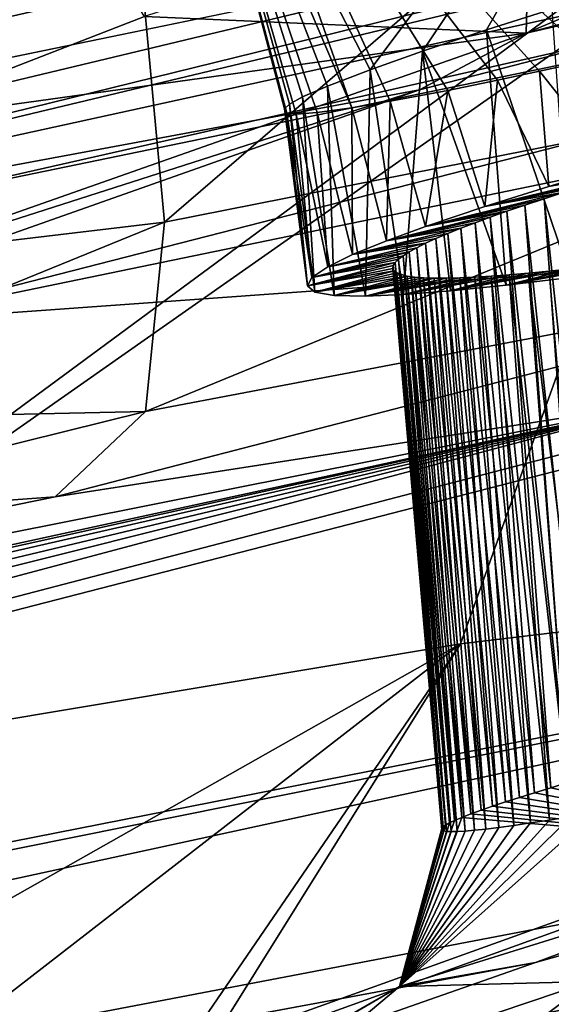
# Model space of a CAD drawing. Header units: metres. Extents: x -147 to 294, y -23 to 81.
# Tile 636 of 656: x 265.158 to 265.848, y 9.394 to 10.673. Entities that reach past the tile are written whole.
import ezdxf

# ---------------------------------------------------------------- set-up
doc = ezdxf.new("R2010")
doc.units = ezdxf.units.M
doc.layers.add('solid_AVA_153', color=7, linetype='CONTINUOUS')

msp = doc.modelspace()

# ---------------------------------------------------------------- linework, layer by layer
at = {"layer": 'solid_AVA_153'}
for points in [[(266.891571, 23.903015, 265.089081), (264.811951, 10.554572, 263.353302), (263.438324, 23.300636, 266.270386)], [(266.891571, 23.903015, 265.089081), (272.774292, 12.198071, 259.966278), (264.811951, 10.554572, 263.353302)], [(263.443573, 16.189936, 263.776947), (264.058167, 10.478482, 262.470093), (272.008606, 12.084081, 259.237183)], [(266.077362, 10.847464, 266.014435), (266.333405, 13.36541, 267.465149), (264.781891, 10.646188, 266.394135)], [(265.009796, 13.137744, 267.835327), (264.781891, 10.646188, 266.394135), (266.333405, 13.36541, 267.465149)], [(260.223816, 10.472368, 258.115051), (263.548615, 11.029402, 260.867188), (273.078705, 13.137282, 256.572449)], [(260.648621, 10.580371, 256.564789), (260.223816, 10.472368, 258.115051), (273.078705, 13.137282, 256.572449)], [(267.43103, 11.890534, 256.594604), (260.648621, 10.580371, 256.564789), (273.078705, 13.137282, 256.572449)], [(270.319763, 12.905549, 230.696655), (269.887146, 12.590101, 231.989761), (254.673843, 9.220358, 231.117554)], [(263.137024, 11.340521, 229.015579), (270.319763, 12.905549, 230.696655), (254.673843, 9.220358, 231.117554)], [(272.054901, 12.807062, 234.48172), (259.885803, 9.727814, 235.344543), (259.39325, 9.799172, 233.953094)], [(271.495972, 12.67368, 234.350357), (272.054901, 12.807062, 234.48172), (259.39325, 9.799172, 233.953094)], [(272.054901, 12.807062, 234.48172), (271.379089, 12.084949, 238.278488), (259.885803, 9.727814, 235.344543)], [(270.842041, 12.550619, 233.981995), (271.495972, 12.67368, 234.350357), (259.39325, 9.799172, 233.953094)], [(269.887146, 12.590101, 231.989761), (269.992249, 12.505977, 232.738586), (254.673843, 9.220358, 231.117554)], [(258.213745, 9.661599, 233.106277), (270.842041, 12.550619, 233.981995), (259.39325, 9.799172, 233.953094)], [(258.213745, 9.661599, 233.106277), (270.31604, 12.491799, 233.420029), (270.842041, 12.550619, 233.981995)], [(258.213745, 9.661599, 233.106277), (254.673843, 9.220358, 231.117554), (269.992249, 12.505977, 232.738586)], [(258.213745, 9.661599, 233.106277), (269.992249, 12.505977, 232.738586), (270.31604, 12.491799, 233.420029)], [(264.811951, 10.554572, 263.353302), (272.774292, 12.198071, 259.966278), (264.987305, 10.434023, 263.938141)], [(272.774292, 12.198071, 259.966278), (273.114014, 12.111501, 260.480988), (264.987305, 10.434023, 263.938141)], [(273.114014, 12.111501, 260.480988), (265.121399, 9.238081, 263.651306), (264.987305, 10.434023, 263.938141)], [(273.114014, 12.111501, 260.480988), (265.182495, 9.246181, 263.633301), (265.121399, 9.238081, 263.651306)], [(273.114014, 12.111501, 260.480988), (273.280212, 10.92132, 260.173126), (265.182495, 9.246181, 263.633301)], [(256.948578, 8.862661, 237.576401), (271.379089, 12.084949, 238.278488), (263.61087, 10.224556, 237.957413)], [(258.348907, 9.141843, 237.574631), (271.379089, 12.084949, 238.278488), (256.948578, 8.862661, 237.576401)], [(259.469879, 9.469928, 236.747681), (271.379089, 12.084949, 238.278488), (258.348907, 9.141843, 237.574631)], [(259.789246, 9.614933, 236.097122), (271.379089, 12.084949, 238.278488), (259.469879, 9.469928, 236.747681)], [(259.885803, 9.727814, 235.344543), (271.379089, 12.084949, 238.278488), (259.789246, 9.614933, 236.097122)], [(263.61087, 10.224556, 237.957413), (271.379089, 12.084949, 238.278488), (263.999146, 10.269835, 238.302933)], [(271.379089, 12.084949, 238.278488), (271.385712, 12.036744, 238.63652), (263.999146, 10.269835, 238.302933)], [(272.008606, 12.084081, 259.237183), (264.058167, 10.478482, 262.470093), (264.961975, 10.278792, 263.710571)], [(272.008606, 12.084081, 259.237183), (264.961975, 10.278792, 263.710571), (273.041321, 11.946245, 260.274567)], [(267.065857, 10.941399, 238.686829), (263.999146, 10.269835, 238.302933), (271.385712, 12.036744, 238.63652)], [(273.041321, 11.946245, 260.274567), (264.961975, 10.278792, 263.710571), (273.130341, 10.865214, 260.033508)], [(266.056122, 11.932401, 250.483871), (264.273743, 11.6038, 249.770004), (259.897369, 10.512875, 254.394638)], [(265.041962, 11.666785, 251.271255), (266.056122, 11.932401, 250.483871), (259.897369, 10.512875, 254.394638)], [(266.582977, 11.721759, 256.446381), (260.648621, 10.580371, 256.564789), (267.43103, 11.890534, 256.594604)], [(277.532928, 11.845081, 256.610107), (271.466064, 10.246323, 260.63913), (265.7836, 9.161141, 258.018677)], [(269.387939, 10.034579, 254.854996), (277.532928, 11.845081, 256.610107), (265.7836, 9.161141, 258.018677)], [(266.582977, 11.721759, 256.446381), (259.897369, 10.512875, 254.394638), (260.233582, 10.55636, 254.886246)], [(266.582977, 11.721759, 256.446381), (265.500183, 11.526205, 255.851379), (259.897369, 10.512875, 254.394638)], [(266.582977, 11.721759, 256.446381), (260.233582, 10.55636, 254.886246), (260.648621, 10.580371, 256.564789)], [(265.500183, 11.526205, 255.851379), (264.5755, 11.394162, 254.602127), (259.897369, 10.512875, 254.394638)], [(264.957397, 10.536185, 240.04248), (265.319977, 10.676703, 239.539551), (264.924194, 11.292061, 240.162277)], [(266.133911, 11.303661, 255.310532), (265.613159, 10.607697, 254.007401), (265.359283, 11.098002, 254.057175)], [(266.133911, 11.303661, 255.310532), (265.681244, 10.631709, 254.194626), (265.613159, 10.607697, 254.007401)], [(266.133911, 11.303661, 255.310532), (265.764343, 10.65926, 254.374512), (265.681244, 10.631709, 254.194626)], [(266.133911, 11.303661, 255.310532), (265.849091, 10.686136, 254.525726), (265.764343, 10.65926, 254.374512)], [(265.345886, 10.409622, 242.458359), (265.281769, 11.102773, 242.613846), (266.364594, 11.287137, 243.213409)], [(266.453369, 10.628654, 243.072113), (265.345886, 10.409622, 242.458359), (266.364594, 11.287137, 243.213409)], [(265.815887, 10.655149, 239.045166), (267.036804, 11.170399, 239.023911), (265.820465, 10.840036, 239.181778)], [(267.116608, 10.996709, 238.89566), (267.036804, 11.170399, 239.023911), (265.815887, 10.655149, 239.045166)], [(264.967133, 10.364613, 241.915726), (264.888458, 11.073954, 242.046173), (265.281769, 11.102773, 242.613846)], [(264.967133, 10.364613, 241.915726), (265.281769, 11.102773, 242.613846), (265.345886, 10.409622, 242.458359)], [(265.359283, 11.098002, 254.057175), (265.589142, 10.558136, 252.649597), (265.405151, 11.079423, 252.617477)], [(265.359283, 11.098002, 254.057175), (265.544128, 10.552115, 252.838501), (265.589142, 10.558136, 252.649597)], [(265.359283, 11.098002, 254.057175), (265.516876, 10.550004, 253.01619), (265.544128, 10.552115, 252.838501)], [(265.359283, 11.098002, 254.057175), (265.504944, 10.551416, 253.157303), (265.516876, 10.550004, 253.01619)], [(265.359283, 11.098002, 254.057175), (265.502075, 10.556864, 253.346191), (265.504944, 10.551416, 253.157303)], [(265.359283, 11.098002, 254.057175), (265.525482, 10.572235, 253.624496), (265.508514, 10.562729, 253.471802)], [(265.359283, 11.098002, 254.057175), (265.508514, 10.562729, 253.471802), (265.502075, 10.556864, 253.346191)], [(265.359283, 11.098002, 254.057175), (265.5578, 10.586447, 253.801285), (265.525482, 10.572235, 253.624496)], [(265.359283, 11.098002, 254.057175), (265.613159, 10.607697, 254.007401), (265.5578, 10.586447, 253.801285)], [(265.405151, 11.079423, 252.617477), (266.04776, 10.654319, 251.803284), (266.115051, 10.670225, 251.730667)], [(265.405151, 11.079423, 252.617477), (265.967529, 10.635774, 251.899872), (266.04776, 10.654319, 251.803284)], [(265.405151, 11.079423, 252.617477), (265.833191, 10.605681, 252.093262), (265.903381, 10.621121, 251.986481)], [(265.405151, 11.079423, 252.617477), (265.778595, 10.594051, 252.187271), (265.833191, 10.605681, 252.093262)], [(265.405151, 11.079423, 252.617477), (265.714203, 10.580807, 252.314392), (265.778595, 10.594051, 252.187271)], [(265.405151, 11.079423, 252.617477), (265.639099, 10.566613, 252.495422), (265.714203, 10.580807, 252.314392)], [(265.405151, 11.079423, 252.617477), (265.589142, 10.558136, 252.649597), (265.639099, 10.566613, 252.495422)], [(265.405151, 11.079423, 252.617477), (266.115051, 10.670225, 251.730667), (266.196014, 10.690019, 251.65181)], [(265.405151, 11.079423, 252.617477), (265.903381, 10.621121, 251.986481), (265.967529, 10.635774, 251.899872)], [(267.116608, 10.996709, 238.89566), (265.815887, 10.655149, 239.045166), (267.065857, 10.941399, 238.686829)], [(267.065857, 10.941399, 238.686829), (265.677155, 10.581594, 238.921753), (263.999146, 10.269835, 238.302933)], [(265.815887, 10.655149, 239.045166), (265.677155, 10.581594, 238.921753), (267.065857, 10.941399, 238.686829)], [(273.327759, 10.791931, 260.214539), (265.182495, 9.246181, 263.633301), (273.280212, 10.92132, 260.173126)], [(264.961975, 10.278792, 263.710571), (265.076111, 9.194971, 263.453003), (273.130341, 10.865214, 260.033508)], [(273.130341, 10.865214, 260.033508), (265.076111, 9.194971, 263.453003), (273.111877, 10.696163, 259.932343)], [(266.077362, 10.847464, 266.014435), (264.781891, 10.646188, 266.394135), (264.452698, 9.648694, 265.36026)], [(266.058289, 10.775049, 265.952118), (266.077362, 10.847464, 266.014435), (264.452698, 9.648694, 265.36026)], [(265.815887, 10.655149, 239.045166), (265.820465, 10.840036, 239.181778), (265.319977, 10.676703, 239.539551)], [(273.327759, 10.791931, 260.214539), (265.209656, 9.111474, 263.685608), (265.182495, 9.246181, 263.633301)], [(273.327759, 10.791931, 260.214539), (273.39975, 10.778814, 260.342957), (265.209656, 9.111474, 263.685608)], [(265.730408, 9.861885, 265.001373), (266.058289, 10.775049, 265.952118), (264.452698, 9.648694, 265.36026)], [(265.209656, 9.111474, 263.685608), (273.39975, 10.778814, 260.342957), (265.251373, 9.094681, 263.823364)], [(273.39975, 10.778814, 260.342957), (265.730408, 9.861885, 265.001373), (265.251373, 9.094681, 263.823364)], [(273.39975, 10.778814, 260.342957), (266.058289, 10.775049, 265.952118), (265.730408, 9.861885, 265.001373)], [(273.111877, 10.696163, 259.932343), (265.075439, 9.028025, 263.346405), (271.466064, 10.246323, 260.63913)], [(265.076111, 9.194971, 263.453003), (265.075439, 9.028025, 263.346405), (273.111877, 10.696163, 259.932343)], [(265.764343, 10.65926, 254.374512), (265.849091, 10.686136, 254.525726), (265.873322, 10.337917, 254.406143)], [(265.815887, 10.655149, 239.045166), (265.319977, 10.676703, 239.539551), (264.957397, 10.536185, 240.04248)], [(265.815887, 10.655149, 239.045166), (264.885193, 10.327708, 239.97644), (265.677155, 10.581594, 238.921753)], [(265.815887, 10.655149, 239.045166), (264.957397, 10.536185, 240.04248), (264.885193, 10.327708, 239.97644)], [(265.681244, 10.631709, 254.194626), (265.764343, 10.65926, 254.374512), (265.789856, 10.327861, 254.259521)], [(265.764343, 10.65926, 254.374512), (265.873322, 10.337917, 254.406143), (265.789856, 10.327861, 254.259521)], [(265.321289, 10.163583, 242.509888), (265.345886, 10.409622, 242.458359), (266.453369, 10.628654, 243.072113)], [(266.488403, 10.385571, 243.130295), (265.321289, 10.163583, 242.509888), (266.453369, 10.628654, 243.072113)], [(265.613159, 10.607697, 254.007401), (265.681244, 10.631709, 254.194626), (265.656342, 10.315685, 253.948898)], [(265.681244, 10.631709, 254.194626), (265.717651, 10.320473, 254.107162), (265.656342, 10.315685, 253.948898)], [(265.681244, 10.631709, 254.194626), (265.789856, 10.327861, 254.259521), (265.717651, 10.320473, 254.107162)], [(265.903381, 10.621121, 251.986481), (265.833191, 10.605681, 252.093262), (265.931793, 10.481942, 251.940125)], [(265.5578, 10.586447, 253.801285), (265.613159, 10.607697, 254.007401), (265.607239, 10.313628, 253.787872)], [(265.613159, 10.607697, 254.007401), (265.656342, 10.315685, 253.948898), (265.607239, 10.313628, 253.787872)], [(265.833191, 10.605681, 252.093262), (265.778595, 10.594051, 252.187271), (265.845123, 10.456004, 252.071899)], [(265.833191, 10.605681, 252.093262), (265.845123, 10.456004, 252.071899), (265.931793, 10.481942, 251.940125)], [(265.778595, 10.594051, 252.187271), (265.714203, 10.580807, 252.314392), (265.762115, 10.429941, 252.222031)], [(265.778595, 10.594051, 252.187271), (265.762115, 10.429941, 252.222031), (265.845123, 10.456004, 252.071899)], [(265.677155, 10.581594, 238.921753), (264.773621, 10.26267, 239.840179), (263.999146, 10.269835, 238.302933)], [(264.885193, 10.327708, 239.97644), (264.773621, 10.26267, 239.840179), (265.677155, 10.581594, 238.921753)], [(265.525482, 10.572235, 253.624496), (265.5578, 10.586447, 253.801285), (265.566376, 10.314576, 253.603043)], [(265.5578, 10.586447, 253.801285), (265.607239, 10.313628, 253.787872), (265.566376, 10.314576, 253.603043)], [(265.714203, 10.580807, 252.314392), (265.639099, 10.566613, 252.495422), (265.684875, 10.404037, 252.393631)], [(265.714203, 10.580807, 252.314392), (265.684875, 10.404037, 252.393631), (265.762115, 10.429941, 252.222031)], [(265.502075, 10.556864, 253.346191), (265.508514, 10.562729, 253.471802), (265.53183, 10.326814, 253.228622)], [(265.508514, 10.562729, 253.471802), (265.525482, 10.572235, 253.624496), (265.541229, 10.318956, 253.416672)], [(265.508514, 10.562729, 253.471802), (265.541229, 10.318956, 253.416672), (265.53183, 10.326814, 253.228622)], [(265.525482, 10.572235, 253.624496), (265.566376, 10.314576, 253.603043), (265.541229, 10.318956, 253.416672)], [(265.639099, 10.566613, 252.495422), (265.589142, 10.558136, 252.649597), (265.634308, 10.385428, 252.537567)], [(265.639099, 10.566613, 252.495422), (265.634308, 10.385428, 252.537567), (265.684875, 10.404037, 252.393631)], [(265.504944, 10.551416, 253.157303), (265.502075, 10.556864, 253.346191), (265.53183, 10.326814, 253.228622)], [(265.516876, 10.550004, 253.01619), (265.504944, 10.551416, 253.157303), (265.537415, 10.337706, 253.044388)], [(265.504944, 10.551416, 253.157303), (265.53183, 10.326814, 253.228622), (265.537415, 10.337706, 253.044388)], [(265.544128, 10.552115, 252.838501), (265.516876, 10.550004, 253.01619), (265.558075, 10.351672, 252.864029)], [(265.516876, 10.550004, 253.01619), (265.537415, 10.337706, 253.044388), (265.558075, 10.351672, 252.864029)], [(265.589142, 10.558136, 252.649597), (265.544128, 10.552115, 252.838501), (265.590302, 10.367567, 252.695114)], [(265.544128, 10.552115, 252.838501), (265.558075, 10.351672, 252.864029), (265.590302, 10.367567, 252.695114)], [(265.589142, 10.558136, 252.649597), (265.590302, 10.367567, 252.695114), (265.634308, 10.385428, 252.537567)], [(267.481598, 10.505589, 243.295792), (267.599213, 10.088186, 248.089081), (260.218842, 8.63445, 246.940643)], [(266.485229, 10.271209, 243.334305), (267.481598, 10.505589, 243.295792), (260.218842, 8.63445, 246.940643)], [(265.931793, 10.481942, 251.940125), (265.845123, 10.456004, 252.071899), (266.043427, 10.502969, 251.980713)], [(265.845123, 10.456004, 252.071899), (266.011261, 10.493569, 252.025253), (266.043427, 10.502969, 251.980713)], [(265.845123, 10.456004, 252.071899), (265.979797, 10.484247, 252.071304), (266.011261, 10.493569, 252.025253)], [(265.762115, 10.429941, 252.222031), (265.919983, 10.466074, 252.167603), (265.94928, 10.475062, 252.118774)], [(265.845123, 10.456004, 252.071899), (265.762115, 10.429941, 252.222031), (265.94928, 10.475062, 252.118774)], [(265.845123, 10.456004, 252.071899), (265.94928, 10.475062, 252.118774), (265.979797, 10.484247, 252.071304)], [(265.762115, 10.429941, 252.222031), (265.89209, 10.457319, 252.217758), (265.919983, 10.466074, 252.167603)], [(265.762115, 10.429941, 252.222031), (265.684875, 10.404037, 252.393631), (265.865051, 10.448677, 252.26947)], [(265.684875, 10.404037, 252.393631), (265.838959, 10.440175, 252.322647), (265.865051, 10.448677, 252.26947)], [(265.762115, 10.429941, 252.222031), (265.865051, 10.448677, 252.26947), (265.89209, 10.457319, 252.217758)], [(265.865051, 10.448677, 252.26947), (265.838959, 10.440175, 252.322647), (265.918182, 9.696019, 252.112366)], [(265.684875, 10.404037, 252.393631), (265.814148, 10.431879, 252.377075), (265.838959, 10.440175, 252.322647)], [(265.838959, 10.440175, 252.322647), (265.814148, 10.431879, 252.377075), (265.893555, 9.688826, 252.164658)], [(265.838959, 10.440175, 252.322647), (265.893555, 9.688826, 252.164658), (265.918182, 9.696019, 252.112366)], [(265.684875, 10.404037, 252.393631), (265.634308, 10.385428, 252.537567), (265.790802, 10.423857, 252.432571)], [(265.634308, 10.385428, 252.537567), (265.769226, 10.416176, 252.488922), (265.790802, 10.423857, 252.432571)], [(265.684875, 10.404037, 252.393631), (265.790802, 10.423857, 252.432571), (265.814148, 10.431879, 252.377075)], [(265.790802, 10.423857, 252.432571), (265.769226, 10.416176, 252.488922), (265.847778, 9.675159, 252.273544)], [(265.814148, 10.431879, 252.377075), (265.790802, 10.423857, 252.432571), (265.870056, 9.681867, 252.218369)], [(265.790802, 10.423857, 252.432571), (265.847778, 9.675159, 252.273544), (265.870056, 9.681867, 252.218369)], [(265.814148, 10.431879, 252.377075), (265.870056, 9.681867, 252.218369), (265.893555, 9.688826, 252.164658)], [(264.709595, 10.150144, 241.307388), (264.967133, 10.364613, 241.915726), (265.345886, 10.409622, 242.458359)], [(265.321289, 10.163583, 242.509888), (264.709595, 10.150144, 241.307388), (265.345886, 10.409622, 242.458359)], [(265.634308, 10.385428, 252.537567), (265.749359, 10.408817, 252.54628), (265.769226, 10.416176, 252.488922)], [(265.634308, 10.385428, 252.537567), (265.730865, 10.401693, 252.604935), (265.749359, 10.408817, 252.54628)], [(265.749359, 10.408817, 252.54628), (265.730865, 10.401693, 252.604935), (265.807098, 9.662551, 252.388733)], [(265.769226, 10.416176, 252.488922), (265.749359, 10.408817, 252.54628), (265.826782, 9.668717, 252.330292)], [(265.749359, 10.408817, 252.54628), (265.807098, 9.662551, 252.388733), (265.826782, 9.668717, 252.330292)], [(265.769226, 10.416176, 252.488922), (265.826782, 9.668717, 252.330292), (265.847778, 9.675159, 252.273544)], [(265.634308, 10.385428, 252.537567), (265.590302, 10.367567, 252.695114), (265.730865, 10.401693, 252.604935)], [(265.590302, 10.367567, 252.695114), (265.713898, 10.394849, 252.664597), (265.730865, 10.401693, 252.604935)], [(265.730865, 10.401693, 252.604935), (265.713898, 10.394849, 252.664597), (265.788818, 9.656681, 252.448837)], [(265.730865, 10.401693, 252.604935), (265.788818, 9.656681, 252.448837), (265.807098, 9.662551, 252.388733)], [(266.488403, 10.385571, 243.130295), (266.011597, 10.178422, 243.185974), (265.204254, 10.052791, 242.635239)], [(266.488403, 10.385571, 243.130295), (265.204254, 10.052791, 242.635239), (265.321289, 10.163583, 242.509888)], [(265.590302, 10.367567, 252.695114), (265.698578, 10.388332, 252.724976), (265.713898, 10.394849, 252.664597)], [(265.590302, 10.367567, 252.695114), (265.68512, 10.382195, 252.785751), (265.698578, 10.388332, 252.724976)], [(265.698578, 10.388332, 252.724976), (265.68512, 10.382195, 252.785751), (265.757141, 9.645968, 252.573288)], [(265.713898, 10.394849, 252.664597), (265.698578, 10.388332, 252.724976), (265.772156, 9.651153, 252.510315)], [(265.698578, 10.388332, 252.724976), (265.757141, 9.645968, 252.573288), (265.772156, 9.651153, 252.510315)], [(265.713898, 10.394849, 252.664597), (265.772156, 9.651153, 252.510315), (265.788818, 9.656681, 252.448837)], [(265.558075, 10.351672, 252.864029), (265.537415, 10.337706, 253.044388), (265.66391, 10.371128, 252.908188)], [(265.537415, 10.337706, 253.044388), (265.655975, 10.366127, 252.970306), (265.66391, 10.371128, 252.908188)], [(265.590302, 10.367567, 252.695114), (265.558075, 10.351672, 252.864029), (265.68512, 10.382195, 252.785751)], [(265.558075, 10.351672, 252.864029), (265.673615, 10.376479, 252.84668), (265.68512, 10.382195, 252.785751)], [(265.558075, 10.351672, 252.864029), (265.66391, 10.371128, 252.908188), (265.673615, 10.376479, 252.84668)], [(265.66391, 10.371128, 252.908188), (265.655975, 10.366127, 252.970306), (265.722626, 9.632595, 252.772537)], [(265.673615, 10.376479, 252.84668), (265.66391, 10.371128, 252.908188), (265.732269, 9.636672, 252.7043)], [(265.66391, 10.371128, 252.908188), (265.722626, 9.632595, 252.772537), (265.732269, 9.636672, 252.7043)], [(265.68512, 10.382195, 252.785751), (265.673615, 10.376479, 252.84668), (265.743805, 9.641137, 252.637909)], [(265.673615, 10.376479, 252.84668), (265.732269, 9.636672, 252.7043), (265.743805, 9.641137, 252.637909)], [(265.68512, 10.382195, 252.785751), (265.743805, 9.641137, 252.637909), (265.757141, 9.645968, 252.573288)], [(265.537415, 10.337706, 253.044388), (265.649811, 10.361494, 253.032791), (265.655975, 10.366127, 252.970306)], [(265.537415, 10.337706, 253.044388), (265.645477, 10.35725, 253.095398), (265.649811, 10.361494, 253.032791)], [(265.649811, 10.361494, 253.032791), (265.645477, 10.35725, 253.095398), (265.711029, 9.626688, 252.891983)], [(265.655975, 10.366127, 252.970306), (265.649811, 10.361494, 253.032791), (265.716064, 9.629484, 252.831543)], [(265.649811, 10.361494, 253.032791), (265.711029, 9.626688, 252.891983), (265.716064, 9.629484, 252.831543)], [(265.655975, 10.366127, 252.970306), (265.716064, 9.629484, 252.831543), (265.722626, 9.632595, 252.772537)], [(265.789856, 10.327861, 254.259521), (265.873322, 10.337917, 254.406143), (265.960449, 10.359074, 254.336868)], [(265.789856, 10.327861, 254.259521), (265.960449, 10.359074, 254.336868), (265.933014, 10.355672, 254.290726)], [(265.537415, 10.337706, 253.044388), (265.53183, 10.326814, 253.228622), (265.645477, 10.35725, 253.095398)], [(265.53183, 10.326814, 253.228622), (265.642914, 10.353203, 253.161591), (265.645477, 10.35725, 253.095398)], [(265.53183, 10.326814, 253.228622), (265.642487, 10.34962, 253.227692), (265.642914, 10.353203, 253.161591)], [(265.53183, 10.326814, 253.228622), (265.644135, 10.346472, 253.294083), (265.642487, 10.34962, 253.227692)], [(265.53183, 10.326814, 253.228622), (265.541229, 10.318956, 253.416672), (265.644135, 10.346472, 253.294083)], [(265.541229, 10.318956, 253.416672), (265.647827, 10.343761, 253.360535), (265.644135, 10.346472, 253.294083)], [(265.642914, 10.353203, 253.161591), (265.642487, 10.34962, 253.227692), (265.706085, 9.622185, 253.016373)], [(265.642487, 10.34962, 253.227692), (265.644135, 10.346472, 253.294083), (265.706299, 9.620527, 253.079926)], [(265.642487, 10.34962, 253.227692), (265.706299, 9.620527, 253.079926), (265.706085, 9.622185, 253.016373)], [(265.645477, 10.35725, 253.095398), (265.642914, 10.353203, 253.161591), (265.707672, 9.624246, 252.953659)], [(265.642914, 10.353203, 253.161591), (265.706085, 9.622185, 253.016373), (265.707672, 9.624246, 252.953659)], [(265.644135, 10.346472, 253.294083), (265.647827, 10.343761, 253.360535), (265.708374, 9.619295, 253.144058)], [(265.644135, 10.346472, 253.294083), (265.708374, 9.619295, 253.144058), (265.706299, 9.620527, 253.079926)], [(265.645477, 10.35725, 253.095398), (265.707672, 9.624246, 252.953659), (265.711029, 9.626688, 252.891983)], [(265.717651, 10.320473, 254.107162), (265.789856, 10.327861, 254.259521), (265.874847, 10.34896, 254.183136)], [(265.717651, 10.320473, 254.107162), (265.874847, 10.34896, 254.183136), (265.845764, 10.345917, 254.12323)], [(265.717651, 10.320473, 254.107162), (265.845764, 10.345917, 254.12323), (265.818695, 10.343322, 254.062881)], [(265.789856, 10.327861, 254.259521), (265.933014, 10.355672, 254.290726), (265.910095, 10.352938, 254.250061)], [(265.789856, 10.327861, 254.259521), (265.910095, 10.352938, 254.250061), (265.874847, 10.34896, 254.183136)], [(265.818695, 10.343322, 254.062881), (265.845764, 10.345917, 254.12323), (265.904358, 9.642746, 253.953476)], [(265.845764, 10.345917, 254.12323), (265.874847, 10.34896, 254.183136), (265.904358, 9.642746, 253.953476)], [(265.541229, 10.318956, 253.416672), (265.653534, 10.341495, 253.426804), (265.647827, 10.343761, 253.360535)], [(265.541229, 10.318956, 253.416672), (265.661224, 10.339677, 253.492615), (265.653534, 10.341495, 253.426804)], [(265.541229, 10.318956, 253.416672), (265.566376, 10.314576, 253.603043), (265.661224, 10.339677, 253.492615)], [(265.566376, 10.314576, 253.603043), (265.670898, 10.338313, 253.557861), (265.661224, 10.339677, 253.492615)], [(265.566376, 10.314576, 253.603043), (265.682617, 10.337402, 253.622879), (265.670898, 10.338313, 253.557861)], [(265.566376, 10.314576, 253.603043), (265.69635, 10.336939, 253.687576), (265.682617, 10.337402, 253.622879)], [(265.566376, 10.314576, 253.603043), (265.607239, 10.313628, 253.787872), (265.69635, 10.336939, 253.687576)], [(265.607239, 10.313628, 253.787872), (265.656342, 10.315685, 253.948898), (265.749054, 10.338171, 253.87825)], [(265.607239, 10.313628, 253.787872), (265.749054, 10.338171, 253.87825), (265.729614, 10.337328, 253.81543)], [(265.607239, 10.313628, 253.787872), (265.729614, 10.337328, 253.81543), (265.712036, 10.336915, 253.751816)], [(265.607239, 10.313628, 253.787872), (265.712036, 10.336915, 253.751816), (265.69635, 10.336939, 253.687576)], [(265.647827, 10.343761, 253.360535), (265.653534, 10.341495, 253.426804), (265.712372, 9.618508, 253.208603)], [(265.647827, 10.343761, 253.360535), (265.712372, 9.618508, 253.208603), (265.708374, 9.619295, 253.144058)], [(265.653534, 10.341495, 253.426804), (265.718353, 9.618172, 253.27356), (265.712372, 9.618508, 253.208603)], [(265.653534, 10.341495, 253.426804), (265.661224, 10.339677, 253.492615), (265.718353, 9.618172, 253.27356)], [(265.656342, 10.315685, 253.948898), (265.793549, 10.341166, 254.001938), (265.770355, 10.33945, 253.940399)], [(265.656342, 10.315685, 253.948898), (265.717651, 10.320473, 254.107162), (265.793549, 10.341166, 254.001938)], [(265.656342, 10.315685, 253.948898), (265.770355, 10.33945, 253.940399), (265.749054, 10.338171, 253.87825)], [(265.661224, 10.339677, 253.492615), (265.726318, 9.61829, 253.338943), (265.718353, 9.618172, 253.27356)], [(265.661224, 10.339677, 253.492615), (265.670898, 10.338313, 253.557861), (265.726318, 9.61829, 253.338943)], [(265.670898, 10.338313, 253.557861), (265.736389, 9.618872, 253.404861), (265.726318, 9.61829, 253.338943)], [(265.670898, 10.338313, 253.557861), (265.682617, 10.337402, 253.622879), (265.736389, 9.618872, 253.404861)], [(265.682617, 10.337402, 253.622879), (265.69635, 10.336939, 253.687576), (265.748657, 9.619935, 253.471466)], [(265.682617, 10.337402, 253.622879), (265.748657, 9.619935, 253.471466), (265.736389, 9.618872, 253.404861)], [(265.69635, 10.336939, 253.687576), (265.763245, 9.621501, 253.538742), (265.748657, 9.619935, 253.471466)], [(265.69635, 10.336939, 253.687576), (265.712036, 10.336915, 253.751816), (265.763245, 9.621501, 253.538742)], [(265.712036, 10.336915, 253.751816), (265.729614, 10.337328, 253.81543), (265.780182, 9.623589, 253.606674)], [(265.712036, 10.336915, 253.751816), (265.780182, 9.623589, 253.606674), (265.763245, 9.621501, 253.538742)], [(265.717651, 10.320473, 254.107162), (265.818695, 10.343322, 254.062881), (265.793549, 10.341166, 254.001938)], [(265.729614, 10.337328, 253.81543), (265.749054, 10.338171, 253.87825), (265.799591, 9.62622, 253.675095)], [(265.729614, 10.337328, 253.81543), (265.799591, 9.62622, 253.675095), (265.780182, 9.623589, 253.606674)], [(265.749054, 10.338171, 253.87825), (265.770355, 10.33945, 253.940399), (265.821533, 9.629418, 253.743896)], [(265.749054, 10.338171, 253.87825), (265.821533, 9.629418, 253.743896), (265.799591, 9.62622, 253.675095)], [(265.770355, 10.33945, 253.940399), (265.793549, 10.341166, 254.001938), (265.846191, 9.633218, 253.813217)], [(265.770355, 10.33945, 253.940399), (265.846191, 9.633218, 253.813217), (265.821533, 9.629418, 253.743896)], [(265.793549, 10.341166, 254.001938), (265.818695, 10.343322, 254.062881), (265.87381, 9.637657, 253.883209)], [(265.793549, 10.341166, 254.001938), (265.87381, 9.637657, 253.883209), (265.846191, 9.633218, 253.813217)], [(265.818695, 10.343322, 254.062881), (265.904358, 9.642746, 253.953476), (265.87381, 9.637657, 253.883209)], [(266.011597, 10.178422, 243.185974), (266.485229, 10.271209, 243.334305), (260.218842, 8.63445, 246.940643)], [(260.701874, 8.203659, 261.143494), (265.7836, 9.161141, 258.018677), (271.466064, 10.246323, 260.63913)], [(264.624176, 8.886341, 263.286377), (260.701874, 8.203659, 261.143494), (271.466064, 10.246323, 260.63913)], [(264.831116, 8.921873, 263.229187), (264.624176, 8.886341, 263.286377), (271.466064, 10.246323, 260.63913)], [(264.831116, 8.921873, 263.229187), (271.466064, 10.246323, 260.63913), (265.038757, 8.957858, 263.171173)], [(265.075439, 9.028025, 263.346405), (265.038757, 8.957858, 263.171173), (271.466064, 10.246323, 260.63913)], [(257.756775, 8.384103, 244.071564), (257.111664, 8.406514, 242.388168), (266.011597, 10.178422, 243.185974)], [(265.204254, 10.052791, 242.635239), (266.011597, 10.178422, 243.185974), (257.111664, 8.406514, 242.388168)], [(258.512939, 8.52057, 244.159576), (257.756775, 8.384103, 244.071564), (266.011597, 10.178422, 243.185974)], [(259.209808, 8.627659, 244.49025), (258.512939, 8.52057, 244.159576), (266.011597, 10.178422, 243.185974)], [(259.778259, 8.692954, 245.048126), (259.209808, 8.627659, 244.49025), (266.011597, 10.178422, 243.185974)], [(260.133545, 8.708013, 245.736023), (259.778259, 8.692954, 245.048126), (266.011597, 10.178422, 243.185974)], [(260.133545, 8.708013, 245.736023), (266.011597, 10.178422, 243.185974), (260.218842, 8.63445, 246.940643)], [(264.709595, 10.150144, 241.307388), (265.321289, 10.163583, 242.509888), (264.739563, 10.019591, 241.957214)], [(265.321289, 10.163583, 242.509888), (265.204254, 10.052791, 242.635239), (264.739563, 10.019591, 241.957214)], [(260.083221, 8.575572, 247.402557), (267.599213, 10.088186, 248.089081), (257.643677, 7.92739, 250.747299)], [(266.314697, 9.584444, 251.196243), (257.643677, 7.92739, 250.747299), (267.599213, 10.088186, 248.089081)], [(260.083221, 8.575572, 247.402557), (260.218842, 8.63445, 246.940643), (267.599213, 10.088186, 248.089081)], [(264.739563, 10.019591, 241.957214), (265.204254, 10.052791, 242.635239), (257.111664, 8.406514, 242.388168)], [(268.153625, 9.739961, 255.456558), (269.387939, 10.034579, 254.854996), (265.7836, 9.161141, 258.018677)], [(265.730408, 9.861885, 265.001373), (264.452698, 9.648694, 265.36026), (263.996857, 8.88158, 264.162689)], [(264.59549, 8.982452, 264.003906), (265.730408, 9.861885, 265.001373), (263.996857, 8.88158, 264.162689)], [(264.59549, 8.982452, 264.003906), (265.198792, 9.085538, 263.837891), (265.730408, 9.861885, 265.001373)], [(265.198792, 9.085538, 263.837891), (265.251373, 9.094681, 263.823364), (265.730408, 9.861885, 265.001373)], [(268.153625, 9.739961, 255.456558), (265.7836, 9.161141, 258.018677), (260.162659, 8.175483, 255.86615)], [(266.892059, 9.485405, 255.266617), (268.153625, 9.739961, 255.456558), (260.162659, 8.175483, 255.86615)], [(265.870056, 9.681867, 252.218369), (265.847778, 9.675159, 252.273544), (266.220367, 9.594258, 251.498322)], [(265.826782, 9.668717, 252.330292), (265.807098, 9.662551, 252.388733), (266.220367, 9.594258, 251.498322)], [(265.847778, 9.675159, 252.273544), (265.826782, 9.668717, 252.330292), (266.220367, 9.594258, 251.498322)], [(265.788818, 9.656681, 252.448837), (265.772156, 9.651153, 252.510315), (266.220367, 9.594258, 251.498322)], [(265.807098, 9.662551, 252.388733), (265.788818, 9.656681, 252.448837), (266.220367, 9.594258, 251.498322)], [(265.87381, 9.637657, 253.883209), (265.904358, 9.642746, 253.953476), (265.651062, 9.41688, 252.724091)], [(265.904358, 9.642746, 253.953476), (265.899078, 9.423525, 254.054398), (265.651062, 9.41688, 252.724091)], [(265.757141, 9.645968, 252.573288), (265.743805, 9.641137, 252.637909), (266.220367, 9.594258, 251.498322)], [(265.772156, 9.651153, 252.510315), (265.757141, 9.645968, 252.573288), (266.220367, 9.594258, 251.498322)], [(265.846191, 9.633218, 253.813217), (265.87381, 9.637657, 253.883209), (265.651062, 9.41688, 252.724091)], [(265.732269, 9.636672, 252.7043), (265.722626, 9.632595, 252.772537), (265.651062, 9.41688, 252.724091)], [(265.732269, 9.636672, 252.7043), (265.651062, 9.41688, 252.724091), (266.220367, 9.594258, 251.498322)], [(265.821533, 9.629418, 253.743896), (265.846191, 9.633218, 253.813217), (265.651062, 9.41688, 252.724091)], [(265.722626, 9.632595, 252.772537), (265.716064, 9.629484, 252.831543), (265.651062, 9.41688, 252.724091)], [(265.716064, 9.629484, 252.831543), (265.711029, 9.626688, 252.891983), (265.651062, 9.41688, 252.724091)], [(265.799591, 9.62622, 253.675095), (265.821533, 9.629418, 253.743896), (265.651062, 9.41688, 252.724091)], [(265.743805, 9.641137, 252.637909), (265.732269, 9.636672, 252.7043), (266.220367, 9.594258, 251.498322)], [(265.711029, 9.626688, 252.891983), (265.707672, 9.624246, 252.953659), (265.651062, 9.41688, 252.724091)], [(265.780182, 9.623589, 253.606674), (265.799591, 9.62622, 253.675095), (265.651062, 9.41688, 252.724091)], [(265.707672, 9.624246, 252.953659), (265.706085, 9.622185, 253.016373), (265.651062, 9.41688, 252.724091)], [(265.763245, 9.621501, 253.538742), (265.780182, 9.623589, 253.606674), (265.651062, 9.41688, 252.724091)], [(265.706085, 9.622185, 253.016373), (265.706299, 9.620527, 253.079926), (265.651062, 9.41688, 252.724091)], [(265.748657, 9.619935, 253.471466), (265.763245, 9.621501, 253.538742), (265.651062, 9.41688, 252.724091)], [(265.706299, 9.620527, 253.079926), (265.708374, 9.619295, 253.144058), (265.651062, 9.41688, 252.724091)], [(265.736389, 9.618872, 253.404861), (265.748657, 9.619935, 253.471466), (265.651062, 9.41688, 252.724091)], [(265.708374, 9.619295, 253.144058), (265.712372, 9.618508, 253.208603), (265.651062, 9.41688, 252.724091)], [(265.726318, 9.61829, 253.338943), (265.736389, 9.618872, 253.404861), (265.651062, 9.41688, 252.724091)], [(265.712372, 9.618508, 253.208603), (265.718353, 9.618172, 253.27356), (265.651062, 9.41688, 252.724091)], [(265.718353, 9.618172, 253.27356), (265.726318, 9.61829, 253.338943), (265.651062, 9.41688, 252.724091)], [(266.220367, 9.594258, 251.498322), (265.651062, 9.41688, 252.724091), (265.828033, 9.448105, 251.750854)], [(266.220367, 9.594258, 251.498322), (265.828033, 9.448105, 251.750854), (266.314697, 9.584444, 251.196243)], [(266.314697, 9.584444, 251.196243), (265.828033, 9.448105, 251.750854), (257.643677, 7.92739, 250.747299)], [(266.827454, 9.575171, 255.010818), (266.237183, 9.370916, 254.828278), (265.734894, 9.30049, 254.143997)], [(265.899078, 9.423525, 254.054398), (266.827454, 9.575171, 255.010818), (265.734894, 9.30049, 254.143997)], [(266.237183, 9.370916, 254.828278), (266.892059, 9.485405, 255.266617), (260.162659, 8.175483, 255.86615)], [(265.828033, 9.448105, 251.750854), (265.520142, 9.340401, 252.516525), (257.643677, 7.92739, 250.747299)], [(265.651062, 9.41688, 252.724091), (265.520142, 9.340401, 252.516525), (265.828033, 9.448105, 251.750854)], [(265.899078, 9.423525, 254.054398), (265.734894, 9.30049, 254.143997), (265.498199, 9.288535, 253.409683)], [(265.651062, 9.41688, 252.724091), (265.899078, 9.423525, 254.054398), (265.498199, 9.288535, 253.409683)], [(265.651062, 9.41688, 252.724091), (265.498199, 9.288535, 253.409683), (265.502472, 9.331834, 252.606293)], [(265.651062, 9.41688, 252.724091), (265.502472, 9.331834, 252.606293), (265.520142, 9.340401, 252.516525)]]:
    msp.add_3dface(points, dxfattribs=at)

doc.saveas('drawing.dxf')
